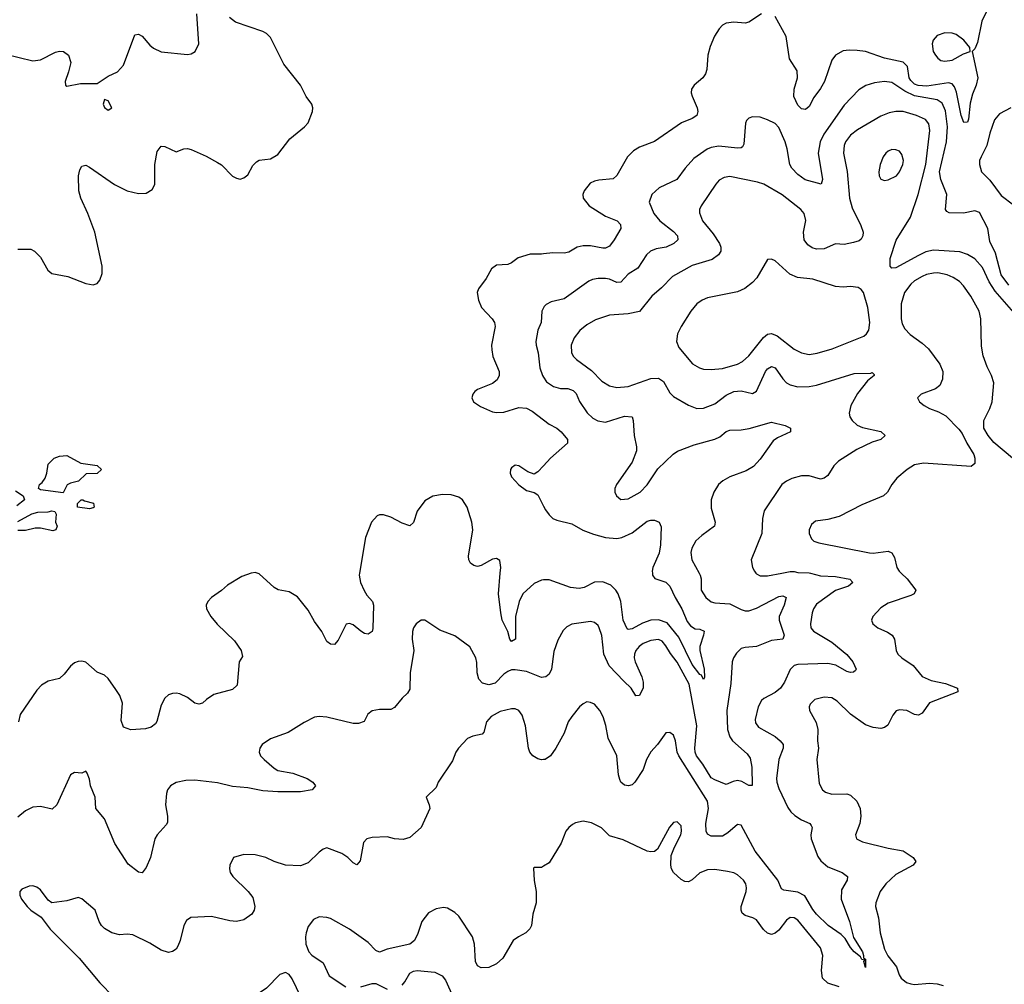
# Model space of a CAD drawing. Header units: inches. Extents: x 1682530 to 1839546, y 640742 to 791647.
# Tile 915 of 923: x 1817219 to 1822446, y 767817 to 772938. Entities that reach past the tile are written whole.
import ezdxf

# ---------------------------------------------------------------- set-up
doc = ezdxf.new("R2010")
doc.units = ezdxf.units.IN
doc.header["$MEASUREMENT"] = 0
for name, color, linetype in [('B8716', 7, 'Continuous'), ('B8717', 7, 'Continuous'), ('B8726', 7, 'Continuous'), ('B8727', 7, 'Continuous')]:
    doc.layers.add(name, color=color, linetype=linetype)

msp = doc.modelspace()

# ---------------------------------------------------------------- linework, layer by layer
at = {"layer": 'B8716', "color": 5}
for points, elevation in [([(1818448.5, 770000), (1818398, 769982), (1818323, 769937), (1818290, 769907.3), (1818237.1, 769870), (1818218.4, 769850), (1818208.5, 769830), (1818210.3, 769810), (1818234.4, 769770), (1818268.6, 769728.6), (1818360, 769640), (1818395.8, 769590), (1818402.8, 769557.2), (1818384, 769530), (1818374.3, 769405.7), (1818350, 769381.7), (1818250, 769356.4), (1818210.4, 769330), (1818190.2, 769309.8), (1818170, 769304.2), (1818150, 769309.6), (1818110, 769339.2), (1818070, 769358.7), (1818050, 769363.1), (1818030, 769361.5), (1818010, 769353.3), (1817990, 769336.4), (1817970, 769299.7), (1817947.9, 769212.1), (1817940.3, 769199.7), (1817917, 769183), (1817886.6, 769173.4), (1817810, 769167.3), (1817770, 769182), (1817757.9, 769217.9), (1817765.3, 769310), (1817751.7, 769350), (1817730, 769383.1), (1817690, 769440.7), (1817670, 769458.7), (1817630, 769474.7), (1817570, 769526.6), (1817550, 769532.6), (1817530, 769531.2), (1817510, 769523.5), (1817490, 769506.6), (1817456.2, 769463.8), (1817430, 769441.5), (1817370, 769426.6), (1817335.5, 769404.5), (1817310, 769378), (1817222, 769250), (1817212.8, 769210)], 620), ([(1819022.9, 770000), (1819021.3, 769990), (1819028.8, 769950), (1819047.5, 769907.5), (1819062.8, 769882.8), (1819092.2, 769850), (1819098.4, 769830), (1819093.9, 769706.1), (1819090, 769689.3), (1819070, 769675.6), (1819050, 769679.7), (1819030, 769691.1), (1818990, 769724.7), (1818970, 769732.1), (1818951.7, 769728.3), (1818910, 769643.7), (1818890, 769622), (1818870, 769622.9), (1818850, 769637), (1818824.1, 769690), (1818783.7, 769743.7), (1818750, 769802.7), (1818693.7, 769873.7), (1818650, 769900.4), (1818591.9, 769911.9), (1818570, 769923.5), (1818490, 769997), (1818480.9, 770000)], 620), ([(1820000, 769963.8), (1819990, 769963.5), (1819950, 769945), (1819891.1, 769890), (1819871.5, 769850), (1819850.6, 769770), (1819851.8, 769650), (1819830, 769637.6), (1819820.5, 769650), (1819811.1, 769690), (1819781.2, 769750), (1819773.5, 769790), (1819762, 769890), (1819770.9, 770000)], 620), ([(1820000, 769448), (1819990, 769446.3), (1819910, 769477.2), (1819850, 769486.8), (1819830, 769485.8), (1819810, 769478.3), (1819790, 769462.9), (1819743.3, 769416.7), (1819710, 769407), (1819676.5, 769416.5), (1819656.7, 769436.7), (1819647.7, 769470), (1819645.8, 769525.8), (1819640.4, 769550), (1819608.7, 769608.7), (1819530, 769667.6), (1819450, 769697), (1819370, 769749.6), (1819350, 769749.5), (1819323.8, 769730), (1819310.3, 769709.7), (1819304.2, 769690), (1819303.6, 769650), (1819312.3, 769590), (1819292.6, 769470), (1819290, 769384), (1819278, 769362), (1819250, 769336.2), (1819210, 769286.6), (1819190, 769275.6), (1819130, 769276.9), (1819090.4, 769269.6), (1819068.3, 769251.7), (1819048.3, 769211.7), (1819017.5, 769202.5), (1818990, 769202.3), (1818850, 769234.8), (1818810, 769238.5), (1818784.9, 769235.1), (1818730, 769207.6), (1818645.5, 769154.5), (1818550, 769120.8), (1818506.5, 769090), (1818494, 769070), (1818490.3, 769050), (1818497.4, 769030), (1818516.5, 769010), (1818570, 768964), (1818590, 768952.4), (1818670, 768937.8), (1818745.5, 768910), (1818774.9, 768890), (1818790.6, 768870), (1818771.3, 768850), (1818710, 768839.8), (1818590, 768838.5), (1818510, 768843.6), (1818430, 768860.4), (1818350, 768866.9), (1818270, 768887.1), (1818150, 768900.2), (1818100.7, 768899.3), (1818050, 768888.3), (1818019.5, 768870), (1818004.9, 768850), (1817999, 768830), (1817993.1, 768770), (1818004.7, 768710), (1818003.8, 768676.2), (1817996.9, 768663.1), (1817948.8, 768610), (1817937.6, 768590), (1817913.4, 768490), (1817890, 768437.2), (1817870, 768409.4), (1817850, 768412), (1817795.3, 768455.3), (1817724.9, 768564.9), (1817670, 768695.1), (1817622.9, 768750), (1817619.3, 768810), (1817595.1, 768870), (1817590, 768906), (1817578, 768938), (1817570, 768948), (1817550, 768938), (1817510, 768942), (1817490, 768929), (1817416, 768770), (1817392.5, 768747.5), (1817330, 768760.5), (1817290, 768758), (1817250, 768738.4), (1817210, 768704.5)], 640), ([(1820000, 769009.9), (1819990, 769008.8), (1819970, 769014.5), (1819943.1, 769030), (1819926.8, 769050), (1819920.3, 769070), (1819904.4, 769190), (1819886.5, 769246.5), (1819870, 769271.1), (1819850, 769279.7), (1819830, 769279.1), (1819770, 769264.7), (1819721.5, 769238.5), (1819698.3, 769210), (1819683.4, 769156.6), (1819674.4, 769145.6), (1819625.2, 769134.8), (1819597.5, 769122.5), (1819548.2, 769070), (1819534.4, 769050), (1819516.9, 769003.1), (1819440.7, 768890), (1819430, 768862), (1819378, 768810), (1819394, 768770), (1819396.3, 768750), (1819350.7, 768649.3), (1819290, 768597.2), (1819254.4, 768585.6), (1819210, 768589.7), (1819170, 768599.6), (1819090, 768596), (1819062, 768590), (1819044.2, 768570), (1819027.2, 768472.8), (1819010, 768452), (1818990, 768461.6), (1818961.7, 768490), (1818930, 768511.7), (1818850, 768541.1), (1818830, 768534.5), (1818810, 768518.7), (1818750, 768461.5), (1818710, 768446.6), (1818630, 768449.8), (1818570, 768468.5), (1818526.6, 768490), (1818470, 768504.1), (1818410, 768506), (1818354.9, 768490), (1818335.6, 768450), (1818333.1, 768430), (1818337, 768410), (1818350.4, 768390), (1818432.2, 768310), (1818457.4, 768277.4), (1818467.2, 768230), (1818464.2, 768210), (1818451.8, 768190), (1818410, 768160.3), (1818370, 768151.1), (1818334.3, 768154.3), (1818238, 768178), (1818127.3, 768172.7), (1818104.8, 768155.2), (1818090.2, 768129.8), (1818071.1, 768048.9), (1818059.7, 768020.3), (1818050, 768004.5), (1818030, 767991.5), (1818010, 767986.6), (1817970, 767998), (1817910, 768036.3), (1817820.1, 768080.1), (1817790, 768082.9), (1817750, 768079.5), (1817709, 768090), (1817670, 768113.2), (1817653.2, 768130), (1817640.9, 768150), (1817619.7, 768210), (1817550, 768271.3), (1817530, 768278.4), (1817470, 768259.6), (1817390, 768249.4), (1817370, 768263.7), (1817330, 768319.6), (1817310, 768333.6), (1817290, 768339.7), (1817270, 768338.9), (1817230, 768322.6), (1817220.7, 768310), (1817220.9, 768290), (1817229, 768270), (1817258.3, 768230), (1817279, 768210), (1817332.8, 768172.8), (1817380.4, 768110), (1817535.8, 767955.8), (1817645.6, 767825.6), (1817718.2, 767750)], 660), ([(1820000, 768444), (1819990, 768438), (1819950, 768438), (1819946.4, 768433.6), (1819950.9, 768369.1), (1819962, 768310), (1819962, 768250), (1819943, 768190), (1819935.5, 768130), (1819928.3, 768111.7), (1819906.8, 768090), (1819866.8, 768070), (1819839.1, 768050), (1819783.4, 767956.6), (1819750, 767926), (1819710, 767906), (1819670, 767905.2), (1819650, 767915.3), (1819638.6, 767938.6), (1819634, 768030), (1819623.5, 768070), (1819550, 768178.7), (1819530, 768197.6), (1819490, 768222), (1819470, 768224.5), (1819430, 768217), (1819390, 768196), (1819354, 768150), (1819332.7, 768087.3), (1819314.8, 768050), (1819290.5, 768029.5), (1819170, 768002.9), (1819130, 767987), (1819110, 767996.2), (1819070, 768039.6), (1818970, 768109.6), (1818870, 768166), (1818850, 768172.3), (1818810, 768176), (1818779.3, 768160.7), (1818750, 768124), (1818740.4, 768090), (1818736.4, 768070), (1818737.6, 768030), (1818754.4, 767990), (1818770, 767972.7), (1818830.3, 767930.3), (1818862.5, 767862.5), (1818950, 767803.1)], 680), ([(1819250, 767813.4), (1819264.5, 767830), (1819290, 767876), (1819310, 767886.8), (1819330, 767890.8), (1819422.5, 767882.5), (1819462.4, 767862.4), (1819479.9, 767839.9), (1819528.9, 767730)], 680), ([(1819030, 767804.4), (1819090, 767822), (1819110, 767820.7), (1819170, 767790.7)], 680)]:
    msp.add_lwpolyline(points, dxfattribs=dict(at, elevation=elevation))
at = {"layer": 'B8716', "color": 5, "elevation": 680}
msp.add_lwpolyline([(1818630, 767879.3), (1818601, 767870), (1818530, 767797), (1818430.7, 767730), (1818402, 767698), (1818390.8, 767670), (1818391, 767650), (1818407.1, 767607.1), (1818424, 767584), (1818453.7, 767573.7), (1818550, 767557.3), (1818590, 767562), (1818630, 767590.7), (1818687.3, 767650), (1818700.5, 767670), (1818716.2, 767710), (1818718, 767730), (1818712.7, 767750), (1818665.4, 767845.4), (1818650, 767869)], close=True, dxfattribs=at)
at = {"layer": 'B8717', "color": 5}
for points, elevation in [([(1817070, 772772.4), (1817290, 772720.4), (1817330, 772724.9), (1817410, 772764.9), (1817430, 772770.5), (1817451.3, 772770), (1817478.8, 772750), (1817490.4, 772710.4), (1817479.3, 772660.7), (1817461, 772610), (1817462, 772590), (1817470, 772584.7), (1817541.5, 772598.5), (1817630, 772598.8), (1817690, 772638.8), (1817738.3, 772661.7), (1817770, 772696), (1817830, 772857.3), (1817850, 772862), (1817870, 772850.5), (1817910, 772802.4), (1817930, 772786.4), (1817970, 772768.2), (1818110, 772753.4), (1818130, 772756.3), (1818151.6, 772768.4), (1818169.6, 772810.4), (1818160.3, 772970)], 640), ([(1817210, 771719.5), (1817279.3, 771719.3), (1817298, 771710), (1817330, 771678), (1817368.6, 771608.6), (1817390, 771590.6), (1817475.1, 771575.1), (1817570, 771538), (1817609, 771531), (1817630, 771538), (1817644.7, 771555.3), (1817657.2, 771590), (1817658, 771630), (1817619.1, 771810), (1817581.7, 771910), (1817544, 771990), (1817534, 772030), (1817531.2, 772108.8), (1817538.9, 772141.1), (1817550, 772160.7), (1817570, 772165.5), (1817590, 772155.8), (1817723.5, 772063.5), (1817790, 772029.2), (1817850, 772014.9), (1817890, 772016.9), (1817922.5, 772037.5), (1817936.1, 772063.9), (1817936.2, 772170), (1817950, 772238.8), (1817970, 772266), (1817990, 772265.3), (1818050, 772235.8), (1818090, 772251.8), (1818110, 772253.7), (1818130, 772248.7), (1818210, 772213.4), (1818270, 772180.3), (1818290, 772167.2), (1818350, 772107.4), (1818370, 772096), (1818390, 772091.8), (1818410, 772098.9), (1818430, 772114.4), (1818456.8, 772163.2), (1818476.3, 772183.7), (1818490, 772191.8), (1818550, 772199.1), (1818590, 772222.9), (1818654, 772306), (1818731.3, 772368.7), (1818750.3, 772389.7), (1818773.7, 772450), (1818775.7, 772470), (1818770, 772489.4), (1818740.5, 772530), (1818709.6, 772590), (1818621.9, 772701.9), (1818550, 772844.2), (1818530, 772864), (1818510, 772875.8), (1818365, 772925), (1818333.7, 772950)], 620), ([(1820000, 771694.9), (1819990, 771693.8), (1819930, 771693.6), (1819866.2, 771673.8), (1819830, 771647.1), (1819810, 771639.1), (1819750, 771635.6), (1819724.4, 771615.6), (1819695.3, 771564.8), (1819654.9, 771510), (1819648.2, 771490), (1819654.4, 771450), (1819670.4, 771410), (1819727, 771350), (1819739.6, 771330), (1819743.6, 771310), (1819724.7, 771210), (1819726.1, 771186.1), (1819731.6, 771150), (1819764.6, 771070), (1819764.2, 771050), (1819753.3, 771026.7), (1819730, 771006), (1819650, 770974), (1819636.1, 770963.9), (1819624.9, 770950), (1819620.5, 770930), (1819627.7, 770910), (1819664.8, 770884.8), (1819730, 770856.9), (1819750, 770852.8), (1819790, 770854.9), (1819870, 770878.9), (1819910, 770875.2), (1819940.1, 770860.1), (1820000, 770814.5)], 620), ([(1820000, 771408.1), (1819991.5, 771390), (1819987.9, 771330), (1819970.2, 771289.8), (1819959.7, 771230), (1819960.7, 771210), (1819972.1, 771170), (1819981.1, 771090), (1819994.4, 771050), (1820000, 771041.2)], 640), ([(1820000, 770570.5), (1819970, 770538), (1819950, 770525.2), (1819917.7, 770537.7), (1819870, 770569.6), (1819850, 770572.4), (1819830, 770559.5), (1819824.6, 770550), (1819823.1, 770530), (1819830, 770510.8), (1819870, 770468), (1819910, 770438.8), (1819950, 770427.3), (1819970, 770414.8), (1820000, 770356)], 620), ([(1817196.7, 770436.7), (1817238.8, 770410), (1817244.7, 770390), (1817203.5, 770356.5)], 580), ([(1819770.9, 770000), (1819773.3, 770030), (1819767.7, 770067.7), (1819750, 770077.6), (1819730, 770074.7), (1819670, 770040.4), (1819650, 770035.4), (1819630, 770039.7), (1819613, 770053), (1819604.2, 770070), (1819601.2, 770090), (1819625.5, 770230), (1819619.3, 770270), (1819594.8, 770350), (1819570, 770389.7), (1819550, 770403.5), (1819510, 770416.3), (1819463.1, 770416.9), (1819412, 770408), (1819370, 770383.7), (1819330.2, 770329.8), (1819310, 770269.3), (1819290, 770251.3), (1819250, 770264.5), (1819190, 770296.5), (1819150, 770309.7), (1819130, 770309.7), (1819116.3, 770303.7), (1819087.4, 770270), (1819054.3, 770190), (1819022.9, 770000)], 620), ([(1817210, 770274.8), (1817284.6, 770315.4), (1817316.4, 770323.6), (1817370, 770324.9), (1817390.3, 770330.3), (1817406.6, 770326.6), (1817413.5, 770313.5), (1817410.4, 770270.4), (1817418.8, 770250), (1817411.3, 770230), (1817394.9, 770225.1), (1817330, 770238.7), (1817301.7, 770238.3), (1817250, 770226), (1817210, 770226)], 580), ([(1818480.9, 770000), (1818470, 770003.6), (1818450, 770000.5), (1818448.5, 770000)], 620)]:
    msp.add_lwpolyline(points, dxfattribs=dict(at, elevation=elevation))
for points, elevation in [([(1817670, 772515.3), (1817662.8, 772490), (1817670, 772472), (1817690, 772458), (1817708, 772470), (1817690, 772508)], 640), ([(1817450, 770426), (1817330, 770442.7), (1817319, 770450), (1817324, 770470), (1817338.9, 770481.1), (1817355.5, 770504.5), (1817363.7, 770530), (1817370, 770578), (1817402, 770610), (1817430, 770621), (1817470, 770624.7), (1817543.6, 770583.6), (1817630, 770570.7), (1817654, 770550), (1817630, 770528.7), (1817572.7, 770527.3), (1817531.6, 770488.4), (1817490, 770478), (1817471.3, 770468.7)], 580), ([(1817590, 770342), (1817526, 770350), (1817526, 770370), (1817546, 770390), (1817554, 770390), (1817563.6, 770383.6), (1817611, 770371), (1817614, 770350), (1817610, 770346)], 580)]:
    msp.add_lwpolyline(points, close=True, dxfattribs=dict(at, elevation=elevation))
at = {"layer": 'B8726', "color": 5}
for points, elevation in [([(1820578.2, 770000), (1820579.2, 769990), (1820591.7, 769971.7), (1820650, 769952.5), (1820671.1, 769931.1), (1820699.8, 769870), (1820734.8, 769810), (1820763.5, 769743.5), (1820780.2, 769720.2), (1820804.7, 769704.7), (1820830, 769703.1), (1820852.8, 769692.8), (1820850.3, 769670), (1820829.2, 769610), (1820830.2, 769590), (1820853.8, 769490), (1820854.4, 769445.6), (1820850, 769435.3), (1820839.1, 769459.1), (1820830, 769462.4), (1820790, 769514.7), (1820719.3, 769659.3), (1820656.3, 769736.3), (1820611.3, 769751.3), (1820570, 769749.5), (1820525.3, 769734.7), (1820470, 769704), (1820450, 769700.4), (1820444.7, 769704.7), (1820422.8, 769750), (1820410.4, 769850), (1820396.4, 769890), (1820383.8, 769910), (1820356.8, 769936.8), (1820314.3, 769954.3), (1820270, 769951.6), (1820215.9, 769924.1), (1820190, 769918.7), (1820143.9, 769923.9), (1820030, 769965), (1820000, 769963.8)], 620), ([(1821416.6, 770000), (1821470, 769986), (1821550, 769982.1), (1821627.1, 769967.1), (1821642.4, 769950), (1821618.4, 769930), (1821550, 769908.2), (1821450, 769835.3), (1821432.6, 769810), (1821426, 769790), (1821417.4, 769730), (1821419.5, 769710), (1821432.8, 769692.8), (1821530, 769633.8), (1821610, 769567.2), (1821641.7, 769530), (1821659.1, 769490), (1821656.4, 769483.6), (1821645.5, 769474.5), (1821630, 769471.8), (1821610, 769478.3), (1821551.9, 769511.9), (1821510, 769519.9), (1821350, 769514.2), (1821331, 769509), (1821310, 769487.6), (1821278.9, 769421.1), (1821257.3, 769390), (1821230, 769366), (1821170, 769335), (1821156.6, 769323.4), (1821140.2, 769290), (1821123.7, 769223.7), (1821125.7, 769205.7), (1821141.7, 769181.7), (1821230, 769132.1), (1821257, 769110), (1821272.8, 769090), (1821272.3, 769070), (1821250.2, 769009.8), (1821236.5, 768910), (1821238.3, 768890), (1821250, 768856.3), (1821296.3, 768756.3), (1821312.9, 768732.9), (1821334, 768714), (1821370, 768690.2), (1821413.4, 768670), (1821421.1, 768661.1), (1821426.7, 768650), (1821418.6, 768610), (1821420.2, 768590), (1821456.3, 768496.3), (1821471.8, 768471.8), (1821510, 768440.2), (1821584.9, 768410), (1821614.4, 768390), (1821612.2, 768370), (1821581.3, 768318.7), (1821581.1, 768270), (1821624.2, 768150), (1821646.1, 768066.1), (1821693.4, 767990), (1821699.3, 767970), (1821698, 767958), (1821710, 767950.8), (1821710, 767906), (1821701.2, 767938.8), (1821706, 767946), (1821690, 767949), (1821683.5, 767963.5), (1821649.9, 767989.9), (1821630, 768013), (1821600.9, 768060.9), (1821581, 768081), (1821510.8, 768130), (1821450, 768189.9), (1821430, 768213.6), (1821386.8, 768286.8), (1821350, 768306.4), (1821276.1, 768316.1), (1821264, 768324), (1821243.7, 768370), (1821123.5, 768523.5), (1821050, 768662.4), (1821030, 768666.3), (1820979.1, 768620.9), (1820950, 768604.4), (1820890, 768603.5), (1820870, 768614), (1820864.2, 768630), (1820862.6, 768670), (1820876.7, 768750), (1820871.4, 768790), (1820718.1, 769030), (1820709.8, 769050), (1820701, 769110), (1820690, 769139.3), (1820670, 769154.5), (1820650, 769152), (1820605.3, 769090), (1820569.5, 769050.5), (1820547.5, 769010), (1820530, 768957.6), (1820484.4, 768890), (1820470, 768875.6), (1820451.3, 768870), (1820430, 768875.1), (1820410.9, 768890.9), (1820404.8, 768904.8), (1820398.5, 768930), (1820389.8, 769029.8), (1820344.1, 769124.1), (1820330.8, 769190.8), (1820316.4, 769236.4), (1820298.4, 769270), (1820270, 769304.5), (1820250, 769314), (1820230, 769316.2), (1820210, 769307), (1820190.6, 769290), (1820150, 769239.5), (1820131.8, 769210), (1820109.2, 769150.8), (1820066, 769070), (1820037, 769030), (1820009, 769011), (1820000, 769009.9)], 660), ([(1820825.9, 770000), (1820831.3, 769990), (1820837.6, 769970), (1820837.3, 769910), (1820862, 769870), (1820890, 769847.2), (1820910, 769841.8), (1820990, 769837.3), (1821050, 769807.2), (1821070, 769800.5), (1821090, 769800.1), (1821130, 769813.9), (1821250, 769875.9), (1821270, 769879.7), (1821288.4, 769870), (1821278.4, 769830), (1821251.3, 769770), (1821250.7, 769750), (1821277.6, 769670), (1821270.2, 769650), (1821210, 769642.8), (1821130, 769610.9), (1821070, 769606), (1821050, 769599.6), (1821024.8, 769575.2), (1821009.2, 769550.8), (1821002.3, 769530), (1820994.2, 769414.2), (1820973.5, 769270), (1820977.7, 769170), (1820990, 769130.3), (1821003.6, 769110), (1821081.4, 769041.4), (1821098, 769018), (1821106, 768970), (1821107.9, 768872.1), (1821090, 768872.3), (1821053.4, 768893.4), (1821030, 768898.5), (1821006.5, 768893.5), (1820970, 768877.2), (1820910, 768902.5), (1820890, 768914.1), (1820846.1, 768986.1), (1820812.8, 769030), (1820805.2, 769050), (1820804, 769070), (1820813.3, 769190), (1820773.8, 769410), (1820710, 769527.5), (1820673.7, 769573.7), (1820650, 769614.8), (1820630, 769638), (1820610, 769648), (1820570, 769642.9), (1820530, 769625.8), (1820507.5, 769610), (1820490.2, 769590), (1820482.7, 769570), (1820481.3, 769550), (1820486, 769530), (1820522.6, 769450), (1820530, 769421), (1820529.3, 769390.7), (1820510, 769349.6), (1820490, 769349.5), (1820465.5, 769390), (1820425.9, 769425.9), (1820348.6, 769508.6), (1820320.1, 769570), (1820309, 769669), (1820296, 769710), (1820290, 769722), (1820270, 769738.4), (1820250, 769742.9), (1820150.2, 769729.8), (1820124.7, 769715.3), (1820104.4, 769695.6), (1820075.9, 769644.1), (1820055.6, 769584.4), (1820042.4, 769490), (1820030, 769463), (1820012.7, 769450), (1820000, 769448)], 640), ([(1821127.6, 770000), (1821130, 769997.1), (1821150, 769986), (1821190, 769984.9), (1821264.4, 770000)], 660), ([(1821899.2, 770000), (1821930, 769970.3), (1821977.1, 769910), (1821968, 769890), (1821950, 769880.4), (1821830, 769840.4), (1821790, 769816.3), (1821748.2, 769770), (1821741.6, 769750), (1821748, 769730), (1821774, 769710), (1821827, 769687), (1821850.2, 769670.2), (1821863.2, 769650), (1821871.3, 769590), (1821881.5, 769570), (1821901.7, 769550), (1821962.3, 769510), (1822010, 769451.7), (1822058, 769430), (1822134.9, 769414.9), (1822198, 769390), (1822198.8, 769370), (1822049.2, 769310.8), (1822010, 769256.9), (1821990, 769245.3), (1821969.1, 769249.1), (1821928.9, 769271.1), (1821890, 769274.3), (1821871.7, 769268.3), (1821853.7, 769246.3), (1821827.9, 769192.1), (1821810, 769179.7), (1821790, 769175.4), (1821750, 769180.9), (1821710, 769194.5), (1821630, 769252.1), (1821559.7, 769319.7), (1821530, 769337.2), (1821490, 769341.7), (1821440.7, 769330), (1821416.2, 769303.8), (1821410.4, 769290), (1821412.2, 769270), (1821446.7, 769206.7), (1821455.9, 769170), (1821454.5, 769110), (1821460.2, 769070), (1821450.2, 769010), (1821462.6, 768882.6), (1821480.3, 768850), (1821497, 768837), (1821530, 768827.3), (1821610, 768827.5), (1821630, 768821.2), (1821664.2, 768790), (1821680.2, 768750), (1821685.5, 768710), (1821679.3, 768670), (1821655.8, 768610), (1821661.6, 768590), (1821694.3, 768574.3), (1821830, 768539.4), (1821910, 768525.2), (1821963.1, 768490), (1821976.3, 768470), (1821963, 768450), (1821870, 768399.5), (1821817.8, 768350), (1821787.8, 768310), (1821763.8, 768250), (1821763, 768230), (1821778, 768170), (1821787.6, 768090), (1821810, 768004.6), (1821828.3, 767968.3), (1821874.3, 767910), (1821888.3, 767868.3), (1821899.6, 767850), (1821927.4, 767827.4), (1821950, 767820.2), (1821970, 767816.9), (1822050, 767823), (1822090, 767820.2), (1822122, 767810)], 680), ([(1821570, 767803.5), (1821510, 767822.4), (1821481.3, 767850), (1821476, 767890), (1821483.5, 767970), (1821471.1, 768010), (1821350, 768158.2), (1821330, 768170.8), (1821310, 768171.9), (1821290, 768158.5), (1821250, 768105.1), (1821230, 768087.8), (1821210, 768082.2), (1821190, 768087.8), (1821168.2, 768108.2), (1821130, 768159.7), (1821110.6, 768170.6), (1821070, 768182.8), (1821055.5, 768195.6), (1821049, 768210), (1821049.8, 768230), (1821075.9, 768310), (1821078.4, 768330), (1821074, 768350), (1821062.2, 768370), (1821030, 768398.7), (1821010, 768408.7), (1820976.9, 768416.9), (1820910, 768426.6), (1820870, 768425.2), (1820830, 768409.8), (1820790, 768371.9), (1820770, 768361.1), (1820750, 768362.3), (1820730, 768373.5), (1820689.9, 768409.9), (1820678.9, 768430), (1820675.5, 768450), (1820678.5, 768501.5), (1820695, 768544.9), (1820729.4, 768610), (1820733.3, 768630), (1820730, 768658), (1820710, 768679), (1820690, 768675.3), (1820668.3, 768651.7), (1820605.7, 768534.3), (1820590, 768522.9), (1820570, 768519.6), (1820550, 768523.6), (1820423.3, 768583.3), (1820350, 768605.2), (1820308.1, 768648.1), (1820254, 768674), (1820210, 768682.4), (1820170, 768675.1), (1820154.3, 768665.7), (1820134, 768650), (1820119.1, 768630), (1820093.8, 768566.2), (1820030, 768462), (1820000, 768444)], 680)]:
    msp.add_lwpolyline(points, dxfattribs=dict(at, elevation=elevation))
at = {"layer": 'B8727', "color": 5}
for points, elevation in [([(1822354.1, 772985.9), (1822326.4, 772930), (1822303.1, 772816.9), (1822290, 772784), (1822276, 772770), (1822305.1, 772630), (1822296.6, 772590), (1822277.2, 772542.8), (1822265.2, 772494.8), (1822256.6, 772410), (1822250, 772393.6), (1822232, 772392), (1822218, 772430), (1822192.5, 772552.5), (1822182, 772582), (1822170, 772597.8), (1822150, 772603.2), (1822034.8, 772585.2), (1821988.3, 772588.3), (1821970, 772596.7), (1821950, 772615.8), (1821941.8, 772630), (1821932.8, 772690), (1821910, 772713.1), (1821810, 772733.9), (1821710, 772769.8), (1821665.8, 772774.2), (1821623, 772777), (1821590, 772772.7), (1821550, 772749.7), (1821530, 772722.9), (1821491.5, 772610), (1821470, 772572.2), (1821435.8, 772524.2), (1821410, 772477.6), (1821390, 772460.5), (1821370, 772464), (1821350, 772483.5), (1821329.8, 772530), (1821330.7, 772570), (1821348.2, 772630), (1821345.8, 772665.8), (1821305.1, 772730), (1821288.4, 772848.5), (1821230, 772954.5)], 620), ([(1821157.3, 772970), (1821090, 772925.6), (1821070, 772920.5), (1821010, 772925.6), (1820970, 772919.7), (1820950, 772909.6), (1820932.2, 772890), (1820908.4, 772850), (1820884.7, 772795.3), (1820871.6, 772750), (1820866.5, 772673.5), (1820859.5, 772650), (1820846.4, 772630), (1820800.4, 772590), (1820785.3, 772570), (1820783.1, 772550), (1820788.5, 772531.5), (1820815.5, 772470), (1820819, 772450), (1820813.7, 772430), (1820790, 772413.7), (1820732.7, 772390), (1820590, 772291.1), (1820510, 772262.2), (1820478.5, 772241.5), (1820446.5, 772210), (1820388.6, 772111.4), (1820370, 772093.5), (1820293, 772087), (1820270, 772081), (1820248.5, 772070), (1820216, 772030), (1820208.9, 772010), (1820210.3, 771990), (1820242, 771950), (1820330, 771895.8), (1820390.4, 771870), (1820408.4, 771850), (1820410.3, 771830), (1820376, 771770), (1820350, 771736.3), (1820330, 771725.1), (1820315.1, 771724.9), (1820250, 771737.5), (1820210, 771737.8), (1820178, 771730), (1820135.2, 771704.8), (1820110, 771698), (1820050, 771700.4), (1820000, 771694.9)], 620), ([(1822470, 771528.1), (1822430, 771583.5), (1822399.1, 771699.1), (1822370, 771760.7), (1822358, 771830), (1822313.7, 771913.7), (1822290, 771923.9), (1822230, 771910.5), (1822153.5, 771913.5), (1822140.4, 771920.4), (1822134.5, 771930), (1822140.7, 772010), (1822109.6, 772089.6), (1822102.7, 772130), (1822139.9, 772290), (1822145.3, 772370), (1822133.5, 772453.5), (1822115.7, 772495.7), (1822090, 772512.1), (1821970, 772533.6), (1821917.9, 772557.9), (1821850, 772605), (1821810, 772610.6), (1821757.2, 772602.8), (1821711.6, 772588.4), (1821674.7, 772565.3), (1821596, 772484), (1821488.6, 772330), (1821468.1, 772290), (1821458, 772230), (1821480.8, 772090), (1821474.3, 772065.7), (1821388.4, 772088.4), (1821350, 772116.8), (1821317.7, 772150), (1821307.6, 772170), (1821293.2, 772253.2), (1821282.3, 772290), (1821250, 772365.6), (1821230, 772386.9), (1821190, 772407.2), (1821150, 772420.4), (1821110, 772421.6), (1821090, 772416), (1821077.1, 772402.9), (1821072, 772388), (1821063.4, 772276.6), (1821056.7, 772263.3), (1821050, 772258.3), (1821030, 772256.5), (1820930, 772267), (1820890, 772259.8), (1820869, 772251), (1820798.9, 772201.1), (1820751.5, 772150), (1820707.2, 772090), (1820613.8, 772046.1), (1820574.6, 772010), (1820561.5, 771970), (1820585.2, 771910), (1820617.3, 771870), (1820690, 771813.2), (1820711.3, 771790), (1820712.9, 771770), (1820692.8, 771750), (1820650.4, 771730), (1820598.2, 771721.8), (1820568.9, 771710), (1820546.2, 771690), (1820500.3, 771619.7), (1820450, 771586.6), (1820410, 771544.4), (1820390, 771542.4), (1820350, 771560.2), (1820330, 771564.2), (1820290, 771564.8), (1820260.8, 771559.2), (1820240.3, 771550), (1820110, 771456.4), (1820040.4, 771439.6), (1820013.5, 771426.5), (1820003.8, 771416.2), (1820000, 771408.1)], 640), ([(1822481.6, 772470), (1822421.3, 772438.7), (1822394, 772406), (1822370, 772336), (1822354.2, 772270), (1822323.5, 772210), (1822315.4, 772190), (1822313.7, 772170), (1822324.7, 772130), (1822370, 772085.5), (1822430, 772004.4), (1822495.5, 771955.5)], 640), ([(1822508.7, 771370), (1822397.4, 771497.4), (1822366.7, 771546.7), (1822330, 771622.7), (1822290, 771668.9), (1822250.9, 771690.9), (1822210, 771706.1), (1822070, 771714.4), (1822030, 771704.9), (1821990, 771686.8), (1821870, 771621.4), (1821850, 771618.7), (1821840.5, 771630), (1821840.3, 771670), (1821872.4, 771767.6), (1821948.9, 771890), (1821989.1, 772010.9), (1822029.9, 772169.9), (1822051.1, 772350), (1822045.8, 772385.8), (1822027.8, 772407.8), (1821980.5, 772430), (1821910, 772450.5), (1821870, 772451.3), (1821835.7, 772444.3), (1821790, 772425.5), (1821666.8, 772353.2), (1821630, 772324.5), (1821603.9, 772290), (1821595.9, 772270), (1821593.4, 772230), (1821611.4, 772131.4), (1821623.7, 771990), (1821638.6, 771938.6), (1821684.9, 771844.9), (1821696.5, 771810), (1821695.3, 771790), (1821686.6, 771773.4), (1821675.2, 771764.8), (1821645.5, 771754.5), (1821596.1, 771743.9), (1821550, 771748.6), (1821490, 771720.8), (1821450, 771720.6), (1821426.5, 771726.5), (1821402.4, 771742.4), (1821383.1, 771770), (1821380.6, 771810), (1821391.8, 771871.8), (1821384.4, 771910), (1821366.6, 771930), (1821267.8, 772007.8), (1821170, 772064.1), (1821135.6, 772075.6), (1820990, 772104.8), (1820959.1, 772100.9), (1820933.2, 772086.8), (1820914.5, 772065.5), (1820837.4, 771950), (1820828.8, 771930), (1820827.6, 771912.4), (1820844, 771870), (1820900.9, 771800.9), (1820934.3, 771750), (1820940.9, 771730), (1820940.7, 771710), (1820929, 771690), (1820895.3, 771664.7), (1820790, 771632.5), (1820684.9, 771575.1), (1820625.7, 771514.3), (1820574.3, 771470), (1820510, 771389.8), (1820450, 771376.8), (1820350, 771368.7), (1820275.9, 771344.1), (1820230, 771318.5), (1820192.4, 771287.6), (1820162.8, 771250), (1820147.8, 771210), (1820149.1, 771170), (1820158.9, 771150), (1820174.6, 771134.6), (1820255.3, 771075.3), (1820310, 771018.5), (1820350, 770994.4), (1820390, 770985.8), (1820450, 770990.9), (1820570, 771032.7), (1820610, 771035.9), (1820637, 771017), (1820670, 770957.6), (1820690, 770936.9), (1820770, 770891.3), (1820814.5, 770874.5), (1820850, 770875.8), (1820910, 770899.2), (1820970, 770945.6), (1821010, 770963.7), (1821050, 770968.5), (1821110, 770953.1), (1821130, 770966.7), (1821179.4, 771070), (1821190, 771084.7), (1821210, 771096.5), (1821230, 771090.3), (1821270.8, 771030.7), (1821290, 771010.2), (1821310, 770998.8), (1821350, 770989.3), (1821410, 770990.9), (1821450, 770997.6), (1821650, 771060.6), (1821738, 771062), (1821745.4, 771065.4), (1821755.2, 771055.2), (1821754.9, 771050), (1821719.8, 771020.2), (1821666.6, 770953.4), (1821631.1, 770890), (1821622, 770850), (1821626.5, 770830), (1821638.3, 770810), (1821665.7, 770785.7), (1821693.1, 770773.1), (1821790, 770752.6), (1821813, 770730), (1821790.5, 770710), (1821744, 770696), (1821663.8, 770656.2), (1821566, 770594), (1821542, 770570), (1821510, 770518.4), (1821490, 770503.5), (1821470, 770499.7), (1821410, 770516.1), (1821370, 770517.2), (1821318, 770502), (1821290, 770488.4), (1821265.7, 770470), (1821172, 770330), (1821162.6, 770290), (1821159.5, 770210), (1821103.1, 770070), (1821108.7, 770030), (1821119.5, 770010), (1821127.6, 770000)], 660), ([(1822489.7, 770609.7), (1822390, 770693.6), (1822360.5, 770730), (1822337.6, 770770), (1822337.6, 770810), (1822370, 770874.8), (1822381.3, 770910), (1822390.9, 771010), (1822379.1, 771050), (1822354.7, 771094.7), (1822333.5, 771153.5), (1822325.3, 771205.3), (1822321.1, 771350), (1822312.4, 771390), (1822269, 771470), (1822230, 771525.3), (1822207.8, 771547.8), (1822174, 771570), (1822143, 771583), (1822093.4, 771593.4), (1822070, 771593.3), (1822034, 771586), (1822010, 771575.6), (1821970, 771551.7), (1821950, 771534.1), (1821916.8, 771490), (1821899.2, 771430), (1821899.3, 771350), (1821904.2, 771324.2), (1821917.4, 771297.4), (1821946, 771266), (1822010, 771221.3), (1822044, 771190), (1822103.7, 771110), (1822120.3, 771070), (1822118.4, 771030), (1822104.4, 770995.6), (1822081.6, 770978.4), (1822004.7, 770950), (1821986, 770930), (1821996, 770910), (1822021, 770890), (1822050, 770873.4), (1822097, 770857), (1822135.3, 770835.3), (1822204.9, 770764.9), (1822222, 770742), (1822246.7, 770690), (1822283.8, 770630), (1822290.5, 770609.5), (1822290, 770582), (1822270, 770566), (1822016.7, 770583.3), (1821970, 770574.8), (1821930.4, 770550), (1821876.3, 770503.7), (1821849, 770471), (1821826.4, 770430), (1821805.5, 770410), (1821690, 770363.1), (1821570, 770299.8), (1821510, 770284.4), (1821444.4, 770275.6), (1821422.5, 770257.5), (1821410.4, 770230), (1821410.4, 770210), (1821422.5, 770182.5), (1821434.8, 770170), (1821461.1, 770161.1), (1821730, 770108.3), (1821750, 770106.5), (1821830, 770116.9), (1821850, 770108.4), (1821863.7, 770083.7), (1821876, 770030), (1821888.9, 770010), (1821899.2, 770000)], 680), ([(1820000, 771041.2), (1820016, 771016), (1820053.4, 770990), (1820090, 770981), (1820130, 770979.4), (1820157.8, 770970), (1820173.1, 770953.1), (1820191.8, 770911.8), (1820231.4, 770851.4), (1820262.3, 770822.3), (1820288.7, 770808.7), (1820330, 770801.2), (1820430, 770834), (1820470.4, 770830), (1820476.9, 770810), (1820481.2, 770730), (1820494.6, 770670), (1820493.4, 770650), (1820471.3, 770588.7), (1820387.7, 770470), (1820379.1, 770450), (1820379.1, 770430), (1820387.7, 770410), (1820410, 770390.7), (1820450, 770394.4), (1820512.8, 770430), (1820550, 770468.7), (1820606.5, 770553.5), (1820688.2, 770631.8), (1820711.8, 770648.2), (1820799.2, 770680.8), (1820909.3, 770710.7), (1820935.8, 770724.2), (1820970, 770752.4), (1820990, 770759.6), (1821050, 770760.6), (1821092.6, 770767.4), (1821210, 770801.7), (1821283.1, 770783.1), (1821310.8, 770770), (1821310.7, 770750), (1821241.5, 770718.5), (1821218.4, 770701.6), (1821150, 770604.7), (1821114.2, 770565.8), (1821076.1, 770543.9), (1820988.4, 770511.6), (1820951.3, 770490), (1820928.6, 770470), (1820903.7, 770430), (1820889.4, 770389.4), (1820890, 770344.7), (1820911.6, 770270), (1820908.4, 770250), (1820839.7, 770200.3), (1820809.2, 770170.8), (1820787.1, 770132.9), (1820782.3, 770110), (1820788, 770070), (1820825.9, 770000)], 640), ([(1820000, 770814.5), (1820030, 770791.7), (1820070, 770768.8), (1820093.4, 770750), (1820128, 770710), (1820127.7, 770690), (1820036.5, 770610), (1820000, 770570.5)], 620), ([(1820000, 770356), (1820010, 770336.4), (1820030, 770308.7), (1820050.2, 770290.2), (1820070, 770280.8), (1820150, 770261.2), (1820208.6, 770228.6), (1820266.1, 770206.1), (1820330, 770188.5), (1820390, 770184.3), (1820415.8, 770190), (1820470, 770213.9), (1820550, 770275.5), (1820570, 770282), (1820590, 770281.3), (1820613.4, 770270), (1820625.2, 770245.2), (1820622, 770150), (1820613.6, 770106.4), (1820581.1, 770030), (1820577.1, 770010), (1820578.2, 770000)], 620), ([(1821264.4, 770000), (1821310, 770009.2), (1821330, 770008.4), (1821350, 770003.2), (1821410, 770001.7), (1821416.6, 770000)], 660)]:
    msp.add_lwpolyline(points, dxfattribs=dict(at, elevation=elevation))
for points, elevation in [([(1822130, 772869.1), (1822090, 772855), (1822068.2, 772830), (1822062.9, 772810), (1822069.4, 772770), (1822080.7, 772750), (1822093.1, 772733.1), (1822110, 772721.2), (1822130, 772717.1), (1822170, 772723.4), (1822230, 772756.5), (1822265.2, 772770), (1822262.9, 772790), (1822232.1, 772830), (1822190, 772859.9), (1822170, 772866.3)], 620), ([(1821850, 772248.2), (1821830, 772240.5), (1821817.6, 772230), (1821802.3, 772210), (1821787.9, 772170), (1821780.3, 772130), (1821782, 772110), (1821790, 772090.8), (1821810, 772084.4), (1821830, 772087.4), (1821873.1, 772110), (1821890.7, 772130), (1821906.8, 772170), (1821910.7, 772190.7), (1821902.9, 772222.9), (1821890, 772239.6), (1821870, 772248)], 680), ([(1821210, 771667), (1821190, 771665.2), (1821132, 771568), (1821110, 771543), (1821069.3, 771510.7), (1821030, 771494), (1820870, 771461.4), (1820842.4, 771450), (1820813.7, 771430), (1820781.5, 771390), (1820731.5, 771310), (1820711.8, 771270), (1820706.4, 771230), (1820717.8, 771197.8), (1820791.8, 771111.8), (1820828, 771090), (1820850, 771083.6), (1820890, 771080.2), (1820950, 771086.8), (1821030, 771110.2), (1821055.7, 771124.3), (1821090, 771154.2), (1821168.6, 771251.4), (1821190, 771267.9), (1821210, 771272.9), (1821239.6, 771259.6), (1821330, 771188.3), (1821370, 771170.2), (1821410, 771161.5), (1821452.6, 771167.4), (1821532.3, 771190), (1821701.3, 771258.7), (1821715.1, 771270), (1821727, 771290), (1821733, 771330), (1821721.5, 771410), (1821699.1, 771490), (1821686.6, 771506.6), (1821670, 771515.6), (1821630, 771521.4), (1821590, 771518.2), (1821550, 771521.3), (1821430, 771560.2), (1821348.6, 771568.6), (1821307.7, 771587.7), (1821230, 771658.4)], 680)]:
    msp.add_lwpolyline(points, close=True, dxfattribs=dict(at, elevation=elevation))

doc.saveas('drawing.dxf')
